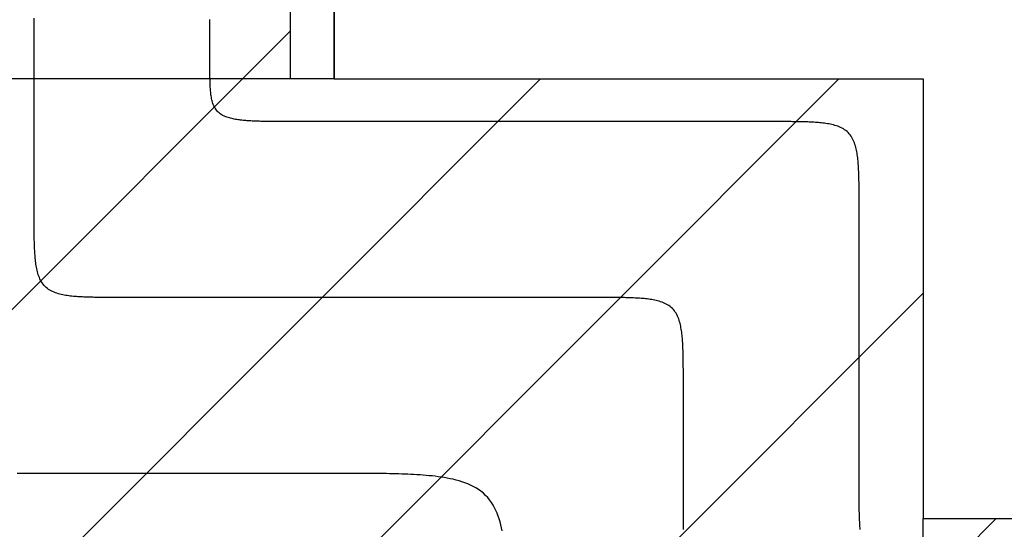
# Model space of a CAD drawing. Extents: x 997 to 109698, y 921 to 94021.
# Tile 290 of 656: x 8995 to 10115, y 39189 to 39768. Entities that reach past the tile are written whole.
import ezdxf

# ---------------------------------------------------------------- set-up
doc = ezdxf.new("R2010")
doc.units = 0
doc.header["$MEASUREMENT"] = 0
for name, color, linetype in [('12', 7, 'CONTINUOUS'), ('28', 7, 'CONTINUOUS'), ('40', 7, 'CONTINUOUS')]:
    doc.layers.add(name, color=color, linetype=linetype)

msp = doc.modelspace()

# ---------------------------------------------------------------- linework, layer by layer
at = {"layer": '12', "color": 6}
for points in [[(9011.10386, 39552.398341), (9011.103861, 39554.642764), (9011.103861, 39556.887188), (9011.103861, 39559.13161), (9011.10386, 39561.376033), (9011.10386, 39563.620456), (9011.10386, 39565.864879), (9011.10386, 39568.109303), (9011.103861, 39570.353725), (9011.10386, 39572.598148), (9011.10386, 39574.842572), (9011.10386, 39577.086995), (9011.10386, 39579.331419), (9011.10386, 39581.575841), (9011.10386, 39583.820265), (9011.10386, 39586.064687), (9011.10386, 39588.30911), (9011.10386, 39590.553534), (9011.10386, 39592.797956), (9011.10386, 39595.04238), (9011.10386, 39597.286802), (9011.103861, 39599.531225), (9011.10386, 39601.775649), (9011.10386, 39604.020072), (9011.10386, 39606.264496), (9011.103861, 39608.508918), (9011.10386, 39610.753341), (9011.10386, 39612.997764), (9011.10386, 39615.242187), (9011.10386, 39617.486611), (9011.10386, 39619.731033), (9011.10386, 39621.975456), (9011.103861, 39624.21988), (9011.10386, 39626.464302), (9011.103861, 39628.708726), (9011.103861, 39630.953149), (9011.10386, 39633.197573), (9011.10386, 39635.441995), (9011.10386, 39637.686418), (9011.10386, 39639.930842), (9011.10386, 39642.175264), (9011.103861, 39644.419688), (9011.10386, 39646.66411), (9011.10386, 39648.908533), (9011.103861, 39651.152957), (9011.10386, 39653.39738), (9011.10386, 39655.641804), (9011.10386, 39657.886226), (9011.10386, 39660.13065), (9011.103861, 39662.375072), (9011.103861, 39664.619495), (9011.10386, 39666.863919), (9011.103861, 39669.108341), (9011.10386, 39671.352764), (9011.103861, 39673.597188), (9011.103861, 39675.84161), (9011.10386, 39678.086034), (9011.103861, 39680.330456), (9011.10386, 39682.574879), (9011.10386, 39684.819303), (9011.103861, 39687.063726), (9011.103861, 39689.30815), (9011.10386, 39691.552572), (9011.103861, 39693.796996), (9011.10386, 39696.041418), (9011.10386, 39698.285841), (9011.10386, 39700.530265), (9011.10386, 39702.774687), (9011.103861, 39705.01911), (9011.10386, 39707.263533), (9011.10386, 39709.507956), (9011.103861, 39711.75238), (9011.10386, 39713.996803), (9011.10386, 39716.241227), (9011.10386, 39718.485649), (9011.10386, 39720.730072), (9011.10386, 39722.974496), (9011.10386, 39725.218918), (9011.103861, 39727.463342), (9011.10386, 39729.707764), (9011.10386, 39731.952187), (9011.10386, 39734.196611), (9011.10386, 39736.441033), (9011.10386, 39738.685458), (9011.103861, 39740.92988), (9011.10386, 39743.174304), (9011.10386, 39745.418726), (9011.10386, 39747.663149), (9011.10386, 39749.907573), (9011.10386, 39752.151995), (9011.10386, 39754.396418), (9011.10386, 39756.640841), (9011.10386, 39758.885264), (9011.10386, 39761.129688), (9011.10386, 39763.37411), (9011.10386, 39765.618535), (9011.103861, 39767.862957), (9011.103861, 39770.10738)], [(9111.10386, 39452.398341), (9109.372712, 39452.39828), (9107.641563, 39452.398226), (9105.910413, 39452.398368), (9104.179263, 39452.398897), (9102.448113, 39452.400004), (9100.716965, 39452.40188), (9098.985819, 39452.404715), (9097.254675, 39452.4087), (9095.523534, 39452.414024), (9093.792397, 39452.420879), (9092.061264, 39452.429458), (9090.330136, 39452.439946), (9088.599014, 39452.452539), (9086.867897, 39452.467425), (9085.136788, 39452.484808), (9083.4057, 39452.505098), (9081.674654, 39452.528839), (9079.943673, 39452.556578), (9078.212777, 39452.588867), (9076.481988, 39452.626253), (9074.751329, 39452.669285), (9073.020819, 39452.718514), (9071.290483, 39452.774486), (9069.56034, 39452.837751), (9067.830413, 39452.908858), (9066.100723, 39452.988355), (9064.371317, 39453.076906), (9062.642392, 39453.175829), (9060.914198, 39453.286696), (9059.186987, 39453.41107), (9057.46101, 39453.550523), (9055.736519, 39453.706621), (9054.013763, 39453.880932), (9052.292996, 39454.075024), (9050.574468, 39454.290463), (9048.858446, 39454.528851), (9047.145761, 39454.792952), (9045.437949, 39455.086982), (9043.736587, 39455.415251), (9042.043254, 39455.782064), (9040.35953, 39456.191728), (9038.686992, 39456.648553), (9037.02722, 39457.156844), (9035.38253, 39457.721116), (9033.759137, 39458.346969), (9032.164542, 39459.040358), (9030.606246, 39459.807242), (9029.091752, 39460.653577), (9027.628561, 39461.585324), (9026.22403, 39462.607466), (9024.884433, 39463.717618), (9023.615544, 39464.910025), (9022.423137, 39466.178913), (9021.312985, 39467.518511), (9020.290843, 39468.923041), (9019.359097, 39470.386232), (9018.51276, 39471.900727), (9017.745876, 39473.459022), (9017.052487, 39475.053618), (9016.426636, 39476.677011), (9015.862364, 39478.321702), (9015.354072, 39479.981473), (9014.897247, 39481.65401), (9014.487583, 39483.337736), (9014.12077, 39485.031067), (9013.792502, 39486.732429), (9013.498472, 39488.440242), (9013.23437, 39490.152926), (9012.995982, 39491.868949), (9012.780543, 39493.587477), (9012.586451, 39495.308244), (9012.412141, 39497.031), (9012.256043, 39498.755492), (9012.11659, 39500.481468), (9011.992214, 39502.208679), (9011.881348, 39503.936874), (9011.782424, 39505.665798), (9011.693875, 39507.395204), (9011.614377, 39509.124893), (9011.54327, 39510.85482), (9011.480005, 39512.584963), (9011.424033, 39514.3153), (9011.374805, 39516.045809), (9011.331772, 39517.776469), (9011.294386, 39519.507258), (9011.262098, 39521.238154), (9011.234358, 39522.969136), (9011.210617, 39524.700182), (9011.190328, 39526.431269), (9011.172943, 39528.162378), (9011.158058, 39529.893494), (9011.145466, 39531.624618), (9011.134976, 39533.355745), (9011.126399, 39535.086877), (9011.119544, 39536.818015), (9011.114219, 39538.549155), (9011.110234, 39540.280299), (9011.1074, 39542.011447), (9011.105524, 39543.742595), (9011.104417, 39545.473743), (9011.103888, 39547.204894), (9011.103745, 39548.936043), (9011.1038, 39550.667193), (9011.10386, 39552.398341)], [(9649.74386, 39452.398341), (9644.56463, 39452.398341), (9639.385399, 39452.398341), (9634.206168, 39452.398341), (9629.026937, 39452.398341), (9623.847707, 39452.398341), (9618.668476, 39452.398341), (9613.489245, 39452.398341), (9608.310014, 39452.398341), (9603.130783, 39452.398341), (9597.951553, 39452.398341), (9592.772322, 39452.398341), (9587.593091, 39452.398341), (9582.41386, 39452.398341), (9577.23463, 39452.398341), (9572.055399, 39452.398341), (9566.876168, 39452.398341), (9561.696937, 39452.398341), (9556.517707, 39452.398341), (9551.338476, 39452.398341), (9546.159245, 39452.398341), (9540.980014, 39452.398341), (9535.800783, 39452.398341), (9530.621553, 39452.398341), (9525.442322, 39452.398341), (9520.263091, 39452.398341), (9515.08386, 39452.398341), (9509.90463, 39452.398341), (9504.725399, 39452.398341), (9499.546168, 39452.398341), (9494.366937, 39452.398341), (9489.187707, 39452.398341), (9484.008476, 39452.398341), (9478.829245, 39452.398341), (9473.650014, 39452.398341), (9468.470783, 39452.398341), (9463.291553, 39452.398341), (9458.112322, 39452.398341), (9452.933091, 39452.398341), (9447.75386, 39452.398341), (9442.57463, 39452.398341), (9437.395399, 39452.398341), (9432.216168, 39452.398341), (9427.036937, 39452.398341), (9421.857707, 39452.398341), (9416.678476, 39452.398341), (9411.499245, 39452.398341), (9406.320014, 39452.398341), (9401.140783, 39452.398341), (9395.961553, 39452.398341), (9390.782322, 39452.398341), (9385.603091, 39452.398341), (9380.42386, 39452.398341), (9375.24463, 39452.398341), (9370.065399, 39452.398341), (9364.886168, 39452.398341), (9359.706937, 39452.398341), (9354.527706, 39452.398341), (9349.348476, 39452.398341), (9344.169245, 39452.398341), (9338.990014, 39452.398341), (9333.810783, 39452.398341), (9328.631553, 39452.398341), (9323.452322, 39452.398341), (9318.273091, 39452.398341), (9313.09386, 39452.398341), (9307.91463, 39452.398341), (9302.735399, 39452.398341), (9297.556168, 39452.398341), (9292.376937, 39452.398341), (9287.197706, 39452.398341), (9282.018476, 39452.398341), (9276.839245, 39452.398341), (9271.660014, 39452.398341), (9266.480783, 39452.398341), (9261.301553, 39452.398341), (9256.122322, 39452.398341), (9250.943091, 39452.398341), (9245.76386, 39452.398341), (9240.58463, 39452.398341), (9235.405399, 39452.398341), (9230.226168, 39452.398341), (9225.046937, 39452.398341), (9219.867706, 39452.398341), (9214.688476, 39452.398341), (9209.509245, 39452.398341), (9204.330014, 39452.398341), (9199.150783, 39452.39834), (9193.971553, 39452.398341), (9188.792322, 39452.398341), (9183.613091, 39452.398341), (9178.43386, 39452.398341), (9173.25463, 39452.398341), (9168.075399, 39452.398341), (9162.896168, 39452.398341), (9157.716937, 39452.398341), (9152.537706, 39452.398341), (9147.358476, 39452.398341), (9142.179245, 39452.398341), (9137.000014, 39452.398341), (9131.820783, 39452.398341), (9126.641553, 39452.398341), (9121.462322, 39452.398341), (9116.283091, 39452.398341), (9111.10386, 39452.398341)], [(9749.74386, 39352.398342), (9749.743921, 39354.12949), (9749.743975, 39355.860638), (9749.743833, 39357.591789), (9749.743304, 39359.322938), (9749.742197, 39361.054088), (9749.740321, 39362.785236), (9749.737486, 39364.516384), (9749.733502, 39366.247526), (9749.728177, 39367.978667), (9749.721322, 39369.709804), (9749.712744, 39371.440938), (9749.702255, 39373.172065), (9749.689663, 39374.903189), (9749.674778, 39376.634304), (9749.657393, 39378.365414), (9749.637104, 39380.096501), (9749.613363, 39381.827547), (9749.585623, 39383.558529), (9749.553334, 39385.289425), (9749.515949, 39387.020214), (9749.472916, 39388.750874), (9749.423688, 39390.481382), (9749.367716, 39392.211719), (9749.304451, 39393.941861), (9749.233344, 39395.671788), (9749.153846, 39397.401478), (9749.065297, 39399.130885), (9748.966373, 39400.859809), (9748.855507, 39402.588004), (9748.731131, 39404.315214), (9748.591678, 39406.041191), (9748.43558, 39407.765683), (9748.261269, 39409.488437), (9748.067178, 39411.209205), (9747.851738, 39412.927734), (9747.61335, 39414.643755), (9747.349249, 39416.35644), (9747.055218, 39418.064252), (9746.72695, 39419.765614), (9746.360138, 39421.458947), (9745.950473, 39423.142671), (9745.493649, 39424.815209), (9744.985357, 39426.474981), (9744.421085, 39428.119672), (9743.795233, 39429.743065), (9743.101845, 39431.33766), (9742.334961, 39432.895955), (9741.488624, 39434.410449), (9740.556877, 39435.873641), (9739.534736, 39437.278172), (9738.424583, 39438.617769), (9737.232177, 39439.886658), (9735.963288, 39441.079065), (9734.623691, 39442.189216), (9733.21916, 39443.211357), (9731.755969, 39444.143106), (9730.241474, 39444.989441), (9728.683179, 39445.756326), (9727.088584, 39446.449714), (9725.465191, 39447.075567), (9723.8205, 39447.639837), (9722.160728, 39448.14813), (9720.488191, 39448.604954), (9718.804466, 39449.014619), (9717.111134, 39449.381432), (9715.409772, 39449.709699), (9713.701959, 39450.00373), (9711.989275, 39450.267832), (9710.273253, 39450.506219), (9708.554725, 39450.721659), (9706.833957, 39450.915749), (9705.111202, 39451.090062), (9703.38671, 39451.246159), (9701.660733, 39451.385612), (9699.933522, 39451.509987), (9698.205328, 39451.620854), (9696.476403, 39451.719777), (9694.746997, 39451.808326), (9693.017308, 39451.887825), (9691.287381, 39451.958932), (9689.557238, 39452.022196), (9687.826901, 39452.078169), (9686.096392, 39452.127396), (9684.365732, 39452.17043), (9682.634944, 39452.207815), (9680.904048, 39452.240105), (9679.173066, 39452.267844), (9677.44202, 39452.291585), (9675.710932, 39452.311873), (9673.979823, 39452.329258), (9672.248707, 39452.344144), (9670.517584, 39452.356735), (9668.786456, 39452.367225), (9667.055324, 39452.375802), (9665.324186, 39452.382658), (9663.593046, 39452.387983), (9661.861902, 39452.391967), (9660.130755, 39452.394802), (9658.399608, 39452.396679), (9656.668458, 39452.397784), (9654.937308, 39452.398314), (9653.206158, 39452.398456), (9651.475009, 39452.398401), (9649.74386, 39452.398341)], [(9749.74386, 39188.413726), (9749.74386, 39191.395264), (9749.74386, 39194.376803), (9749.74386, 39197.358341), (9749.74386, 39200.339881), (9749.74386, 39203.321418), (9749.74386, 39206.302956), (9749.74386, 39209.284496), (9749.74386, 39212.266034), (9749.74386, 39215.247572), (9749.74386, 39218.22911), (9749.74386, 39221.210649), (9749.74386, 39224.192187), (9749.74386, 39227.173727), (9749.74386, 39230.155264), (9749.74386, 39233.136802), (9749.74386, 39236.118342), (9749.74386, 39239.09988), (9749.74386, 39242.081418), (9749.74386, 39245.062956), (9749.74386, 39248.044495), (9749.74386, 39251.026033), (9749.74386, 39254.007573), (9749.74386, 39256.98911), (9749.74386, 39259.970648), (9749.74386, 39262.952188), (9749.74386, 39265.933726), (9749.74386, 39268.915264), (9749.74386, 39271.896802), (9749.74386, 39274.878341), (9749.74386, 39277.859879), (9749.74386, 39280.841419), (9749.74386, 39283.822956), (9749.74386, 39286.804495), (9749.74386, 39289.786034), (9749.74386, 39292.767572), (9749.74386, 39295.74911), (9749.74386, 39298.73065), (9749.74386, 39301.712187), (9749.74386, 39304.693725), (9749.74386, 39307.675265), (9749.74386, 39310.656803), (9749.74386, 39313.638341), (9749.74386, 39316.61988), (9749.74386, 39319.601418), (9749.74386, 39322.582956), (9749.74386, 39325.564496), (9749.74386, 39328.546033), (9749.74386, 39331.527571), (9749.74386, 39334.509111), (9749.74386, 39337.490649), (9749.74386, 39340.472187), (9749.74386, 39343.453726), (9749.74386, 39346.435264), (9749.74386, 39349.416804), (9749.74386, 39352.398342)]]:
    msp.add_lwpolyline(points, dxfattribs=at)
at = {"layer": '12', "color": 5}
for points in [[(9211.10386, 39719.108341), (9211.10386, 39719.749785), (9211.10386, 39720.391226), (9211.10386, 39721.032668), (9211.10386, 39721.674111), (9211.10386, 39722.315553), (9211.10386, 39722.956995), (9211.10386, 39723.598437), (9211.10386, 39724.23988), (9211.10386, 39724.881322), (9211.10386, 39725.522764), (9211.10386, 39726.164206), (9211.10386, 39726.805649), (9211.10386, 39727.447091), (9211.10386, 39728.088534), (9211.10386, 39728.729977), (9211.10386, 39729.371418), (9211.10386, 39730.01286), (9211.10386, 39730.654303), (9211.10386, 39731.295745), (9211.10386, 39731.937187), (9211.10386, 39732.578629), (9211.10386, 39733.220072), (9211.10386, 39733.861514), (9211.10386, 39734.502957), (9211.10386, 39735.1444), (9211.10386, 39735.785841), (9211.10386, 39736.427283), (9211.10386, 39737.068726), (9211.10386, 39737.710168), (9211.10386, 39738.35161), (9211.10386, 39738.993054), (9211.10386, 39739.634495), (9211.10386, 39740.275937), (9211.10386, 39740.91738), (9211.10386, 39741.558823), (9211.10386, 39742.200264), (9211.10386, 39742.841708), (9211.10386, 39743.483149), (9211.10386, 39744.124591), (9211.10386, 39744.766033), (9211.10386, 39745.407477), (9211.10386, 39746.048918), (9211.10386, 39746.69036), (9211.10386, 39747.331803), (9211.10386, 39747.973246), (9211.10386, 39748.614687), (9211.10386, 39749.256131), (9211.10386, 39749.897572), (9211.10386, 39750.539014), (9211.10386, 39751.180457), (9211.10386, 39751.8219), (9211.10386, 39752.463341), (9211.10386, 39753.104783), (9211.10386, 39753.746226), (9211.10386, 39754.387669), (9211.10386, 39755.02911), (9211.10386, 39755.670552), (9211.10386, 39756.311995), (9211.10386, 39756.953437), (9211.10386, 39757.594879), (9211.10386, 39758.236323), (9211.10386, 39758.877764), (9211.10386, 39759.519208), (9211.10386, 39760.160649), (9211.10386, 39760.802092), (9211.10386, 39761.443533), (9211.10386, 39762.084977), (9211.10386, 39762.726418), (9211.10386, 39763.36786), (9211.10386, 39764.009303), (9211.10386, 39764.650746), (9211.10386, 39765.292187), (9211.10386, 39765.933631), (9211.10386, 39766.575072), (9211.10386, 39767.216515), (9211.10386, 39767.857956), (9211.10386, 39768.4994)], [(9311.10386, 39652.398342), (9309.656321, 39652.398309), (9308.208781, 39652.398262), (9306.761241, 39652.398276), (9305.313701, 39652.398424), (9303.866161, 39652.398784), (9302.418621, 39652.399428), (9300.971082, 39652.400434), (9299.523543, 39652.401872), (9298.076004, 39652.403822), (9296.628467, 39652.406357), (9295.180931, 39652.409551), (9293.733395, 39652.41348), (9292.285862, 39652.418219), (9290.838329, 39652.423841), (9289.390798, 39652.430424), (9287.943269, 39652.438042), (9286.495742, 39652.446768), (9285.048218, 39652.456691), (9283.6007, 39652.467987), (9282.153195, 39652.480865), (9280.705707, 39652.49554), (9279.258244, 39652.512223), (9277.81081, 39652.531124), (9276.363411, 39652.552459), (9274.916052, 39652.576437), (9273.46874, 39652.603271), (9272.02148, 39652.633173), (9270.574277, 39652.666355), (9269.127138, 39652.70303), (9267.680068, 39652.743408), (9266.233072, 39652.787702), (9264.78616, 39652.836155), (9263.339381, 39652.889268), (9261.892798, 39652.947674), (9260.446479, 39653.012008), (9259.000489, 39653.082906), (9257.554894, 39653.161001), (9256.10976, 39653.246931), (9254.665154, 39653.341328), (9253.22114, 39653.444828), (9251.777786, 39653.558066), (9250.335157, 39653.681678), (9248.893326, 39653.816318), (9247.452539, 39653.963194), (9246.01323, 39654.124105), (9244.575843, 39654.300886), (9243.140823, 39654.495363), (9241.708612, 39654.709372), (9240.279654, 39654.944744), (9238.854393, 39655.203305), (9237.433273, 39655.486892), (9236.016823, 39655.797445), (9234.606832, 39656.13855), (9233.20604, 39656.515036), (9231.817213, 39656.931764), (9230.443117, 39657.393594), (9229.086517, 39657.905387), (9227.750178, 39658.472002), (9226.437174, 39659.098188), (9225.153934, 39659.787461), (9223.908959, 39660.542579), (9222.710777, 39661.366286), (9221.56792, 39662.261331), (9220.488917, 39663.230455), (9219.480951, 39664.274554), (9218.545914, 39665.387243), (9217.684398, 39666.560348), (9216.896995, 39667.7857), (9216.1843, 39669.055128), (9215.54667, 39670.360588), (9214.98079, 39671.696052), (9214.480416, 39673.057102), (9214.039229, 39674.439359), (9213.650906, 39675.838446), (9213.309124, 39677.249986), (9213.007608, 39678.669652), (9212.741532, 39680.094735), (9212.507826, 39681.524483), (9212.303519, 39682.958257), (9212.125645, 39684.395422), (9211.971234, 39685.835339), (9211.837319, 39687.27737), (9211.72093, 39688.720879), (9211.619295, 39690.165285), (9211.530861, 39691.610365), (9211.454554, 39693.05604), (9211.389296, 39694.502228), (9211.334012, 39695.948849), (9211.287628, 39697.395819), (9211.249066, 39698.843059), (9211.217253, 39700.290489), (9211.191111, 39701.738026), (9211.169578, 39703.185591), (9211.151906, 39704.633143), (9211.137702, 39706.08068), (9211.126589, 39707.528207), (9211.118191, 39708.975726), (9211.112133, 39710.423238), (9211.108039, 39711.870747), (9211.105532, 39713.318257), (9211.104237, 39714.765769), (9211.103777, 39716.213285), (9211.103777, 39717.660808), (9211.10386, 39719.108341)], [(9849.74386, 39652.398342), (9844.56463, 39652.398342), (9839.385399, 39652.398342), (9834.206168, 39652.398342), (9829.026937, 39652.398342), (9823.847707, 39652.398342), (9818.668476, 39652.398342), (9813.489245, 39652.398342), (9808.310014, 39652.398342), (9803.130783, 39652.398342), (9797.951553, 39652.398342), (9792.772322, 39652.398342), (9787.593091, 39652.398342), (9782.41386, 39652.398342), (9777.23463, 39652.398342), (9772.055399, 39652.398342), (9766.876168, 39652.398342), (9761.696937, 39652.398342), (9756.517707, 39652.398342), (9751.338476, 39652.398342), (9746.159245, 39652.398342), (9740.980014, 39652.398342), (9735.800784, 39652.398342), (9730.621553, 39652.398342), (9725.442322, 39652.398342), (9720.263091, 39652.398342), (9715.08386, 39652.398342), (9709.90463, 39652.398342), (9704.725399, 39652.398342), (9699.546168, 39652.398342), (9694.366937, 39652.398342), (9689.187707, 39652.398342), (9684.008476, 39652.398342), (9678.829245, 39652.398342), (9673.650014, 39652.398342), (9668.470783, 39652.398342), (9663.291553, 39652.398342), (9658.112322, 39652.398342), (9652.933091, 39652.398342), (9647.75386, 39652.398342), (9642.57463, 39652.398342), (9637.395399, 39652.398342), (9632.216168, 39652.398342), (9627.036937, 39652.398342), (9621.857706, 39652.398342), (9616.678476, 39652.398342), (9611.499245, 39652.398342), (9606.320014, 39652.398342), (9601.140783, 39652.398342), (9595.961553, 39652.398342), (9590.782322, 39652.398342), (9585.603091, 39652.398342), (9580.42386, 39652.398342), (9575.24463, 39652.398342), (9570.065399, 39652.398342), (9564.886168, 39652.398342), (9559.706937, 39652.398342), (9554.527707, 39652.398342), (9549.348476, 39652.398342), (9544.169245, 39652.398342), (9538.990014, 39652.398342), (9533.810783, 39652.398342), (9528.631553, 39652.398342), (9523.452322, 39652.398342), (9518.273091, 39652.398342), (9513.09386, 39652.398342), (9507.91463, 39652.398342), (9502.735399, 39652.398342), (9497.556168, 39652.398342), (9492.376937, 39652.398342), (9487.197707, 39652.398342), (9482.018476, 39652.398342), (9476.839245, 39652.398342), (9471.660014, 39652.398342), (9466.480784, 39652.398342), (9461.301553, 39652.398342), (9456.122322, 39652.398342), (9450.943091, 39652.398342), (9445.76386, 39652.398342), (9440.58463, 39652.398342), (9435.405399, 39652.398342), (9430.226168, 39652.398342), (9425.046937, 39652.398342), (9419.867707, 39652.398342), (9414.688476, 39652.398342), (9409.509245, 39652.398342), (9404.330014, 39652.398342), (9399.150784, 39652.398342), (9393.971553, 39652.398342), (9388.792322, 39652.398342), (9383.613091, 39652.398342), (9378.43386, 39652.398342), (9373.25463, 39652.398342), (9368.075399, 39652.398342), (9362.896168, 39652.398342), (9357.716937, 39652.398342), (9352.537707, 39652.398342), (9347.358476, 39652.398342), (9342.179245, 39652.398342), (9337.000014, 39652.398342), (9331.820783, 39652.398342), (9326.641553, 39652.398342), (9321.462322, 39652.398342), (9316.283091, 39652.398342), (9311.10386, 39652.398342)], [(9949.74386, 39552.398341), (9949.743921, 39554.129489), (9949.743975, 39555.860638), (9949.743833, 39557.591788), (9949.743304, 39559.322939), (9949.742197, 39561.054087), (9949.740321, 39562.785236), (9949.737486, 39564.516383), (9949.733502, 39566.247527), (9949.728177, 39567.978668), (9949.721321, 39569.709804), (9949.712744, 39571.440937), (9949.702255, 39573.172065), (9949.689663, 39574.903189), (9949.674778, 39576.634304), (9949.657393, 39578.365413), (9949.637103, 39580.096501), (9949.613363, 39581.827546), (9949.585623, 39583.558528), (9949.553334, 39585.289425), (9949.515948, 39587.020213), (9949.472916, 39588.750873), (9949.423688, 39590.481383), (9949.367716, 39592.211718), (9949.304451, 39593.941862), (9949.233344, 39595.671789), (9949.153845, 39597.401479), (9949.065296, 39599.130885), (9948.966372, 39600.859809), (9948.855507, 39602.588004), (9948.731131, 39604.315215), (9948.591678, 39606.041191), (9948.43558, 39607.765683), (9948.261269, 39609.488438), (9948.067178, 39611.209205), (9947.851738, 39612.927733), (9947.61335, 39614.643755), (9947.349249, 39616.35644), (9947.055218, 39618.064252), (9946.726951, 39619.765614), (9946.360138, 39621.458947), (9945.950473, 39623.142672), (9945.493649, 39624.81521), (9944.985357, 39626.474981), (9944.421085, 39628.119671), (9943.795233, 39629.743065), (9943.101845, 39631.33766), (9942.334961, 39632.895955), (9941.488624, 39634.41045), (9940.556877, 39635.873641), (9939.534735, 39637.278171), (9938.424583, 39638.617769), (9937.232177, 39639.886657), (9935.963288, 39641.079064), (9934.623691, 39642.189217), (9933.21916, 39643.211358), (9931.755969, 39644.143105), (9930.241474, 39644.989441), (9928.683179, 39645.756325), (9927.088584, 39646.449714), (9925.465191, 39647.075566), (9923.8205, 39647.639837), (9922.160728, 39648.148129), (9920.488191, 39648.604954), (9918.804467, 39649.014619), (9917.111134, 39649.381432), (9915.409772, 39649.709699), (9913.701959, 39650.003731), (9911.989275, 39650.267832), (9910.273253, 39650.506219), (9908.554725, 39650.721658), (9906.833957, 39650.915751), (9905.111202, 39651.09006), (9903.38671, 39651.246158), (9901.660733, 39651.385613), (9899.933522, 39651.509987), (9898.205328, 39651.620853), (9896.476403, 39651.719777), (9894.746997, 39651.808326), (9893.017308, 39651.887825), (9891.287381, 39651.958931), (9889.557238, 39652.022196), (9887.826901, 39652.078169), (9886.096392, 39652.127397), (9884.365732, 39652.170429), (9882.634944, 39652.207816), (9880.904048, 39652.240105), (9879.173066, 39652.267844), (9877.442021, 39652.291585), (9875.710933, 39652.311875), (9873.979824, 39652.329258), (9872.248707, 39652.344144), (9870.517585, 39652.356736), (9868.786457, 39652.367225), (9867.055324, 39652.375802), (9865.324187, 39652.382659), (9863.593046, 39652.387982), (9861.861902, 39652.391967), (9860.130756, 39652.394803), (9858.399608, 39652.396678), (9856.668458, 39652.397784), (9854.937308, 39652.398315), (9853.206158, 39652.398456), (9851.475009, 39652.398401), (9849.74386, 39652.398342)], [(9949.74386, 39242.318342), (9949.74386, 39245.299879), (9949.74386, 39248.281418), (9949.74386, 39251.262957), (9949.74386, 39254.244495), (9949.74386, 39257.226033), (9949.74386, 39260.207572), (9949.74386, 39263.18911), (9949.74386, 39266.17065), (9949.74386, 39269.152188), (9949.74386, 39272.133726), (9949.74386, 39275.115264), (9949.74386, 39278.096803), (9949.74386, 39281.078341), (9949.74386, 39284.059881), (9949.74386, 39287.041418), (9949.74386, 39290.022956), (9949.74386, 39293.004496), (9949.74386, 39295.986034), (9949.74386, 39298.967572), (9949.74386, 39301.94911), (9949.74386, 39304.930649), (9949.74386, 39307.912187), (9949.74386, 39310.893725), (9949.74386, 39313.875264), (9949.74386, 39316.856802), (9949.74386, 39319.838342), (9949.74386, 39322.81988), (9949.74386, 39325.801418), (9949.74386, 39328.782956), (9949.74386, 39331.764495), (9949.74386, 39334.746033), (9949.74386, 39337.727573), (9949.74386, 39340.70911), (9949.74386, 39343.690648), (9949.74386, 39346.672188), (9949.74386, 39349.653726), (9949.74386, 39352.635264), (9949.74386, 39355.616802), (9949.74386, 39358.598341), (9949.74386, 39361.579879), (9949.74386, 39364.561419), (9949.74386, 39367.542956), (9949.74386, 39370.524495), (9949.74386, 39373.506034), (9949.74386, 39376.487572), (9949.74386, 39379.46911), (9949.74386, 39382.45065), (9949.74386, 39385.432187), (9949.74386, 39388.413726), (9949.74386, 39391.395265), (9949.74386, 39394.376802), (9949.74386, 39397.358341), (9949.74386, 39400.33988), (9949.74386, 39403.321418), (9949.74386, 39406.302956), (9949.74386, 39409.284496), (9949.74386, 39412.266033), (9949.74386, 39415.247572), (9949.74386, 39418.229111), (9949.74386, 39421.210648), (9949.74386, 39424.192187), (9949.74386, 39427.173726), (9949.74386, 39430.155264), (9949.74386, 39433.136802), (9949.74386, 39436.118342), (9949.74386, 39439.099879), (9949.74386, 39442.081418), (9949.74386, 39445.062957), (9949.74386, 39448.044495), (9949.74386, 39451.026033), (9949.74386, 39454.007572), (9949.74386, 39456.98911), (9949.74386, 39459.970648), (9949.74386, 39462.952188), (9949.74386, 39465.933725), (9949.74386, 39468.915264), (9949.74386, 39471.896803), (9949.74386, 39474.878341), (9949.74386, 39477.859879), (9949.74386, 39480.841419), (9949.74386, 39483.822956), (9949.74386, 39486.804496), (9949.74386, 39489.786034), (9949.74386, 39492.767572), (9949.74386, 39495.74911), (9949.74386, 39498.730649), (9949.74386, 39501.712187), (9949.74386, 39504.693725), (9949.74386, 39507.675265), (9949.74386, 39510.656802), (9949.74386, 39513.638342), (9949.74386, 39516.61988), (9949.74386, 39519.601418), (9949.74386, 39522.582956), (9949.74386, 39525.564495), (9949.74386, 39528.546033), (9949.74386, 39531.527571), (9949.74386, 39534.509111), (9949.74386, 39537.490648), (9949.74386, 39540.472188), (9949.74386, 39543.453726), (9949.74386, 39546.435264), (9949.74386, 39549.416802), (9949.74386, 39552.398341)], [(9011.10386, 39252.398341), (9007.882836, 39252.398246), (9004.661807, 39252.398135), (9001.440776, 39252.398276), (8998.219744, 39252.39893), (8994.998712, 39252.400364), (8991.77768, 39252.402843)], [(9349.74386, 39252.398341), (9346.487707, 39252.398341), (9343.231553, 39252.398341), (9339.975399, 39252.398341), (9336.719245, 39252.398341), (9333.463091, 39252.398341), (9330.206937, 39252.398341), (9326.950783, 39252.398341), (9323.694629, 39252.398341), (9320.438476, 39252.398341), (9317.182322, 39252.398341), (9313.926168, 39252.398341), (9310.670014, 39252.398341), (9307.41386, 39252.398341), (9304.157707, 39252.398341), (9300.901553, 39252.398341), (9297.645399, 39252.398341), (9294.389245, 39252.398341), (9291.133091, 39252.398341), (9287.876937, 39252.398341), (9284.620783, 39252.398341), (9281.36463, 39252.398341), (9278.108476, 39252.398341), (9274.852322, 39252.398341), (9271.596168, 39252.398341), (9268.340014, 39252.398341), (9265.08386, 39252.398341), (9261.827707, 39252.398341), (9258.571553, 39252.398341), (9255.315399, 39252.398341), (9252.059245, 39252.398341), (9248.803091, 39252.398341), (9245.546938, 39252.398341), (9242.290784, 39252.398341), (9239.03463, 39252.398341), (9235.778476, 39252.398341), (9232.522322, 39252.398341), (9229.266168, 39252.398341), (9226.010014, 39252.398341), (9222.75386, 39252.398341), (9219.497707, 39252.398341), (9216.241553, 39252.398341), (9212.985399, 39252.398341), (9209.729245, 39252.398341), (9206.473091, 39252.398341), (9203.216937, 39252.398341), (9199.960783, 39252.398341), (9196.70463, 39252.398341), (9193.448476, 39252.398341), (9190.192322, 39252.398341), (9186.936168, 39252.398341), (9183.680014, 39252.398341), (9180.42386, 39252.398341), (9177.167707, 39252.398341), (9173.911553, 39252.398341), (9170.655399, 39252.398341), (9167.399245, 39252.398341), (9164.143091, 39252.398341), (9160.886937, 39252.398341), (9157.630783, 39252.398341), (9154.37463, 39252.398341), (9151.118476, 39252.398341), (9147.862322, 39252.398341), (9144.606168, 39252.398341), (9141.350014, 39252.398341), (9138.09386, 39252.398341), (9134.837706, 39252.398341), (9131.581553, 39252.398341), (9128.325399, 39252.398341), (9125.069245, 39252.398341), (9121.813091, 39252.398341), (9118.556937, 39252.398341), (9115.300783, 39252.398341), (9112.044629, 39252.398341), (9108.788476, 39252.398341), (9105.532322, 39252.398341), (9102.276168, 39252.398341), (9099.020014, 39252.398341), (9095.76386, 39252.398341), (9092.507707, 39252.398341), (9089.251553, 39252.398341), (9085.995399, 39252.398341), (9082.739245, 39252.398341), (9079.483091, 39252.398341), (9076.226937, 39252.398341), (9072.970784, 39252.398341), (9069.714629, 39252.398341), (9066.458476, 39252.398341), (9063.202322, 39252.398341), (9059.946168, 39252.398341), (9056.690014, 39252.398341), (9053.43386, 39252.398341), (9050.177707, 39252.398341), (9046.921553, 39252.398341), (9043.665399, 39252.398341), (9040.409245, 39252.398341), (9037.153091, 39252.398341), (9033.896937, 39252.398341), (9030.640784, 39252.398341), (9027.38463, 39252.398341), (9024.128476, 39252.398341), (9020.872322, 39252.398341), (9017.616168, 39252.398341), (9014.360014, 39252.398341), (9011.10386, 39252.398341)], [(9543.710041, 39187.132888), (9542.976416, 39190.519553), (9542.157086, 39193.887003), (9541.243437, 39197.232077), (9540.226854, 39200.551621), (9539.09831, 39203.841002), (9537.846607, 39207.087789), (9536.459829, 39210.276979), (9534.926061, 39213.393569), (9533.233388, 39216.422557), (9531.369894, 39219.348941), (9529.325611, 39222.158002), (9527.105306, 39224.837197), (9524.720493, 39227.374973), (9522.182716, 39229.759787), (9519.503521, 39231.980091), (9516.69446, 39234.024375), (9513.768077, 39235.887869), (9510.739088, 39237.580542), (9507.622498, 39239.114309), (9504.433307, 39240.501087), (9501.186521, 39241.752791), (9497.89714, 39242.881336), (9494.577596, 39243.897918), (9491.232521, 39244.811567), (9487.865072, 39245.630896), (9484.478407, 39246.364522), (9481.075684, 39247.021057), (9477.660058, 39247.609119), (9474.234689, 39248.137322), (9470.802645, 39248.614097), (9467.365589, 39249.044976), (9463.924054, 39249.433159), (9460.478544, 39249.78178), (9457.02956, 39250.093977), (9453.577606, 39250.372882), (9450.123184, 39250.621635), (9446.666797, 39250.843365), (9443.208946, 39251.041214), (9439.750135, 39251.218312), (9436.290755, 39251.377309), (9432.830901, 39251.519522), (9429.370615, 39251.646052), (9425.909942, 39251.757996), (9422.448924, 39251.856453), (9418.987605, 39251.942517), (9415.526027, 39252.017291), (9412.064235, 39252.081868), (9408.602272, 39252.137347), (9405.140181, 39252.184829), (9401.678005, 39252.225406), (9398.215787, 39252.260176), (9394.753554, 39252.289946), (9391.291309, 39252.315131), (9387.829053, 39252.33611), (9384.366787, 39252.353264), (9380.904513, 39252.366975), (9377.442231, 39252.377624), (9373.979943, 39252.385593), (9370.517651, 39252.391262), (9367.055354, 39252.395015), (9363.593056, 39252.397229), (9360.130756, 39252.398287), (9356.668456, 39252.398571), (9353.206157, 39252.398463), (9349.74386, 39252.398341)], [(9950.896043, 39188.675491), (9950.75659, 39190.401468), (9950.632214, 39192.128679), (9950.521348, 39193.856874), (9950.422424, 39195.585798), (9950.333875, 39197.315204), (9950.254377, 39199.044894), (9950.18327, 39200.774821), (9950.120005, 39202.504963), (9950.064033, 39204.2353), (9950.014805, 39205.96581), (9949.971772, 39207.69647), (9949.934386, 39209.427258), (9949.902098, 39211.158155), (9949.874357, 39212.889135), (9949.850617, 39214.620181), (9949.830328, 39216.35127), (9949.812943, 39218.082378), (9949.798058, 39219.813494), (9949.785466, 39221.544618), (9949.774976, 39223.275746), (9949.766399, 39225.006878), (9949.759544, 39226.738015), (9949.754219, 39228.469156), (9949.750234, 39230.2003), (9949.747399, 39231.931446), (9949.745524, 39233.662594), (9949.744417, 39235.393744), (9949.743887, 39237.124895), (9949.743745, 39238.856043), (9949.7438, 39240.587194), (9949.74386, 39242.318342)]]:
    msp.add_lwpolyline(points, dxfattribs=at)
at = {"layer": '28', "color": 2}
for p, q in [((6772.636205, 37225.611205), (9302.636205, 39755.611205)), ((6772.636205, 36886.19995), (9587.389493, 39700.953237)), ((6772.636205, 36546.788695), (9926.800748, 39700.953237)), ((6772.636205, 36207.37744), (10022.636205, 39457.37744)), ((6772.636205, 35867.966185), (10105.623258, 39200.953237))]:
    msp.add_line(p, q, dxfattribs=at)
at = {"layer": '40', "color": 8, "linetype": 'Continuous'}
for p, q in [((9302.636205, 39700.953237), (9302.636205, 39780.953238)), ((9352.636205, 39780.953238), (9352.636205, 39700.953237)), ((9352.636205, 39700.953237), (9352.636205, 39780.953238)), ((9352.636205, 39700.953237), (8452.636205, 39700.953237)), ((9352.636205, 39700.953237), (9302.636205, 39700.953237)), ((9352.636205, 39700.953237), (10022.636205, 39700.953237)), ((10022.636205, 39700.953237), (10022.636205, 39200.953237)), ((10022.636205, 39010.714891), (10022.636205, 39200.953237)), ((10022.636205, 39200.953237), (10272.636205, 39200.953237))]:
    msp.add_line(p, q, dxfattribs=at)

doc.saveas('drawing.dxf')
